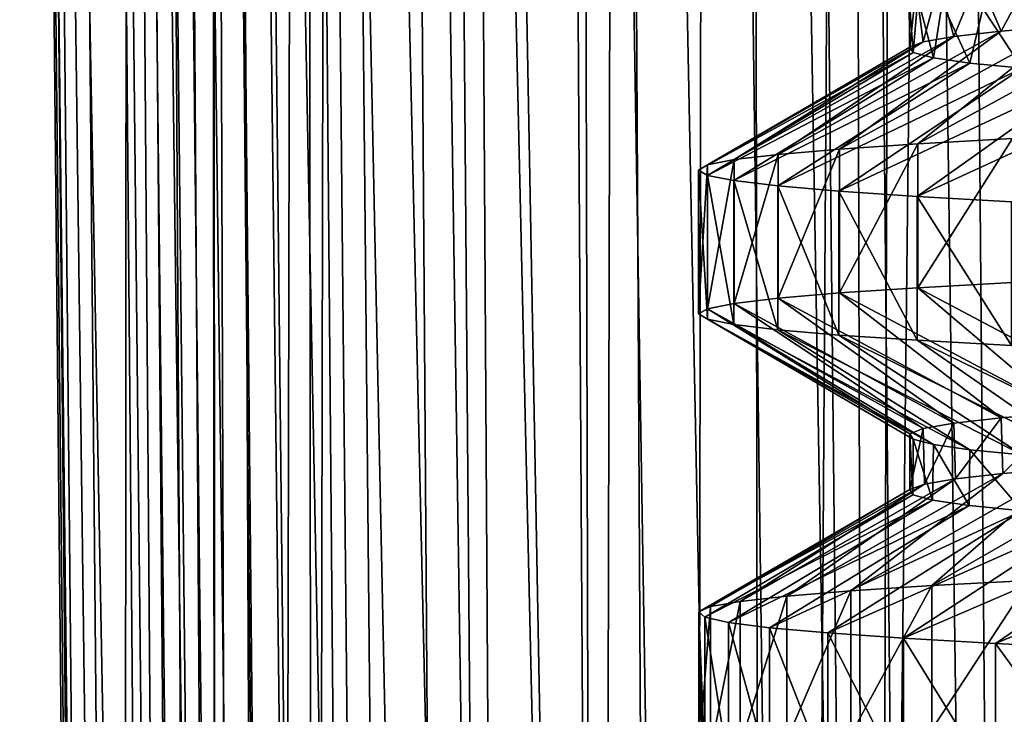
# Model space of a CAD drawing. Header units: millimetres. Extents: x -39.5 to 39.5, y -2 to 94.9.
# Tile 554 of 656: x -17.4 to -13, y 52 to 55.1. Entities that reach past the tile are written whole.
import ezdxf

# ---------------------------------------------------------------- set-up
doc = ezdxf.new("R2010")
doc.units = ezdxf.units.MM
doc.header["$LTSCALE"] = 65.185185
for name, color, linetype in [('12', 7, 'CONTINUOUS'), ('17', 7, 'CONTINUOUS'), ('175', 7, 'CONTINUOUS'), ('176', 7, 'CONTINUOUS'), ('177', 7, 'CONTINUOUS'), ('40', 7, 'CONTINUOUS'), ('41', 7, 'CONTINUOUS'), ('42', 7, 'CONTINUOUS'), ('43', 7, 'CONTINUOUS'), ('56', 7, 'CONTINUOUS'), ('57', 7, 'CONTINUOUS'), ('58', 7, 'CONTINUOUS'), ('59', 7, 'CONTINUOUS'), ('60', 7, 'CONTINUOUS'), ('61', 7, 'CONTINUOUS'), ('62', 7, 'CONTINUOUS')]:
    doc.layers.add(name, color=color, linetype=linetype)

msp = doc.modelspace()

# ---------------------------------------------------------------- linework, layer by layer
at = {"layer": '12', "color": 7, "linetype": 'Continuous'}
for points in [[(-17.0701, 71, -0.9232), (-16.9724, 71, -2.0434), (-16.7251, 38.2974, -1.6633), (-17.0701, 71, -0.9232)], [(-16.7902, 38.2987, -0.765), (-17.0701, 71, -0.9232), (-16.7251, 38.2974, -1.6633), (-16.7902, 38.2987, -0.765)], [(-16.9724, 71, -2.0434), (-16.8014, 71, -3.1548), (-16.612, 38.2974, -2.5568), (-16.9724, 71, -2.0434)], [(-16.7251, 38.2974, -1.6633), (-16.9724, 71, -2.0434), (-16.612, 38.2974, -2.5568), (-16.7251, 38.2974, -1.6633)], [(-16.9246, 71, 2.4075), (-16.6596, 38.2987, 2.2255), (-16.5165, 38.2974, 3.1148), (-16.9246, 71, 2.4075)], [(-16.7297, 71, 3.5149), (-16.9246, 71, 2.4075), (-16.5165, 38.2974, 3.1148), (-16.7297, 71, 3.5149)], [(-16.8014, 71, -3.1548), (-16.5576, 71, -4.2526), (-16.4512, 38.2974, -3.443), (-16.8014, 71, -3.1548)], [(-16.612, 38.2974, -2.5568), (-16.8014, 71, -3.1548), (-16.4512, 38.2974, -3.443), (-16.612, 38.2974, -2.5568)], [(-16.4625, 71, 4.6072), (-16.7297, 71, 3.5149), (-16.3259, 38.2974, 3.9951), (-16.4625, 71, 4.6072)], [(-16.3259, 38.2974, 3.9951), (-16.7297, 71, 3.5149), (-16.5165, 38.2974, 3.1148), (-16.3259, 38.2974, 3.9951)], [(-16.5576, 71, -4.2526), (-16.2432, 38.2987, -4.3193), (-16.4512, 38.2974, -3.443), (-16.5576, 71, -4.2526)], [(-16.124, 71, 5.6795), (-16.4625, 71, 4.6072), (-16.0885, 38.2974, 4.8638), (-16.124, 71, 5.6795)], [(-16.0885, 38.2974, 4.8638), (-16.4625, 71, 4.6072), (-16.3259, 38.2974, 3.9951), (-16.0885, 38.2974, 4.8638)], [(-15.8049, 38.2987, 5.7185), (-16.124, 71, 5.6795), (-16.0885, 38.2974, 4.8638), (-15.8049, 38.2987, 5.7185)], [(-15.4174, 71, -7.3854), (-14.8985, 71, -8.383), (-14.8155, 38.2974, -7.9371), (-15.4174, 71, -7.3854)], [(-15.2194, 38.2987, -7.1321), (-15.4174, 71, -7.3854), (-14.8155, 38.2974, -7.9371), (-15.2194, 38.2987, -7.1321)], [(-14.8985, 71, -8.383), (-14.3151, 71, -9.3443), (-14.369, 38.2974, -8.7193), (-14.8985, 71, -8.383)], [(-14.8155, 38.2974, -7.9371), (-14.8985, 71, -8.383), (-14.369, 38.2974, -8.7193), (-14.8155, 38.2974, -7.9371)], [(-14.715, 71, 8.701), (-14.5398, 38.2987, 8.4314), (-14.0675, 38.2974, 9.1979), (-14.715, 71, 8.701)], [(-14.1112, 71, 9.6496), (-14.715, 71, 8.701), (-14.0675, 38.2974, 9.1979), (-14.1112, 71, 9.6496)], [(-14.369, 38.2974, -8.7193), (-14.3151, 71, -9.3443), (-13.8813, 38.2974, -9.4765), (-14.369, 38.2974, -8.7193)], [(-14.3151, 71, -9.3443), (-13.6698, 71, -10.2652), (-13.8813, 38.2974, -9.4765), (-14.3151, 71, -9.3443)], [(-13.4463, 71, 10.5564), (-14.1112, 71, 9.6496), (-13.5547, 38.2974, 9.9382), (-13.4463, 71, 10.5564)], [(-13.5547, 38.2974, 9.9382), (-14.1112, 71, 9.6496), (-14.0675, 38.2974, 9.1979), (-13.5547, 38.2974, 9.9382)], [(-13.6698, 71, -10.2652), (-13.3538, 38.2987, -10.2065), (-13.8813, 38.2974, -9.4765), (-13.6698, 71, -10.2652)], [(-13.0028, 38.2974, 10.65), (-13.4463, 71, 10.5564), (-13.5547, 38.2974, 9.9382), (-13.0028, 38.2974, 10.65)], [(-12.7232, 71, 11.4175), (-13.4463, 71, 10.5564), (-13.0028, 38.2974, 10.65), (-12.7232, 71, 11.4175)], [(-12.4134, 38.2987, 11.3315), (-12.7232, 71, 11.4175), (-13.0028, 38.2974, 10.65), (-12.4134, 38.2987, 11.3315)]]:
    msp.add_3dface(points, dxfattribs=at)
at = {"layer": '17', "color": 7, "linetype": 'Continuous'}
for points in [[(-13.0872, 55.3065, 2.8786), (-12.841, 55.3299, 3.8299), (-12.983, 55.0642, 3.3171), (-13.0872, 55.3065, 2.8786)], [(-12.983, 55.0642, 3.3171), (-12.841, 55.3299, 3.8299), (-12.6964, 55.0882, 4.285), (-12.983, 55.0642, 3.3171)], [(-13.3675, 55.2598, 0.9331), (-13.2631, 55.2832, 1.9105), (-13.3353, 55.0159, 1.3151), (-13.3675, 55.2598, 0.9331)], [(-13.3353, 55.0159, 1.3151), (-13.2631, 55.2832, 1.9105), (-13.1972, 55.0401, 2.3228), (-13.3353, 55.0159, 1.3151)], [(-13.2631, 55.2832, 1.9105), (-13.0872, 55.3065, 2.8786), (-13.1972, 55.0401, 2.3228), (-13.2631, 55.2832, 1.9105)], [(-13.1972, 55.0401, 2.3228), (-13.0872, 55.3065, 2.8786), (-12.983, 55.0642, 3.3171), (-13.1972, 55.0401, 2.3228)], [(-13.3999, 55.2365, -0.0463), (-13.3675, 55.2598, 0.9331), (-13.3967, 54.9917, 0.2996), (-13.3999, 55.2365, -0.0463)], [(-13.3607, 55.2133, -1.0252), (-13.3999, 55.2365, -0.0463), (-13.3809, 54.9676, -0.7147), (-13.3607, 55.2133, -1.0252)], [(-13.3809, 54.9676, -0.7147), (-13.3999, 55.2365, -0.0463), (-13.3967, 54.9917, 0.2996), (-13.3809, 54.9676, -0.7147)], [(-13.3967, 54.9917, 0.2996), (-13.3675, 55.2598, 0.9331), (-13.3353, 55.0159, 1.3151), (-13.3967, 54.9917, 0.2996)], [(-13.2897, 54.9437, -1.7154), (-13.3607, 55.2133, -1.0252), (-13.3809, 54.9676, -0.7147), (-13.2897, 54.9437, -1.7154)], [(-13.2497, 55.1899, -2.0016), (-13.3607, 55.2133, -1.0252), (-13.2897, 54.9437, -1.7154), (-13.2497, 55.1899, -2.0016)], [(-13.1253, 54.92, -2.6993), (-13.2497, 55.1899, -2.0016), (-13.2897, 54.9437, -1.7154), (-13.1253, 54.92, -2.6993)], [(-13.0668, 55.1665, -2.9696), (-13.2497, 55.1899, -2.0016), (-13.1253, 54.92, -2.6993), (-13.0668, 55.1665, -2.9696)], [(-12.8885, 54.8964, -3.6668), (-13.0668, 55.1665, -2.9696), (-13.1253, 54.92, -2.6993), (-12.8885, 54.8964, -3.6668)], [(-12.8139, 55.1431, -3.9197), (-13.0668, 55.1665, -2.9696), (-12.8885, 54.8964, -3.6668), (-12.8139, 55.1431, -3.9197)], [(-12.983, 53.3173, 3.3171), (-12.6964, 53.3412, 4.285), (-12.9755, 53.0649, 3.3461), (-12.983, 53.3173, 3.3171)], [(-12.9755, 53.0649, 3.3461), (-12.6964, 53.3412, 4.285), (-12.6899, 53.0887, 4.3041), (-12.9755, 53.0649, 3.3461)], [(-13.3353, 53.2689, 1.3151), (-13.1972, 53.2931, 2.3228), (-13.3303, 53.0171, 1.3653), (-13.3353, 53.2689, 1.3151)], [(-13.3303, 53.0171, 1.3653), (-13.1972, 53.2931, 2.3228), (-13.1896, 53.0411, 2.3651), (-13.3303, 53.0171, 1.3653)], [(-13.1972, 53.2931, 2.3228), (-12.983, 53.3173, 3.3171), (-13.1896, 53.0411, 2.3651), (-13.1972, 53.2931, 2.3228)], [(-13.1896, 53.0411, 2.3651), (-12.983, 53.3173, 3.3171), (-12.9755, 53.0649, 3.3461), (-13.1896, 53.0411, 2.3651)], [(-13.3967, 53.2447, 0.2996), (-13.3353, 53.2689, 1.3151), (-13.3954, 52.9929, 0.3498), (-13.3967, 53.2447, 0.2996)], [(-13.3809, 53.2206, -0.7147), (-13.3967, 53.2447, 0.2996), (-13.3832, 52.9687, -0.6702), (-13.3809, 53.2206, -0.7147)], [(-13.3832, 52.9687, -0.6702), (-13.3967, 53.2447, 0.2996), (-13.3954, 52.9929, 0.3498), (-13.3832, 52.9687, -0.6702)], [(-13.3954, 52.9929, 0.3498), (-13.3353, 53.2689, 1.3151), (-13.3303, 53.0171, 1.3653), (-13.3954, 52.9929, 0.3498)], [(-13.2939, 52.9445, -1.6829), (-13.3809, 53.2206, -0.7147), (-13.3832, 52.9687, -0.6702), (-13.2939, 52.9445, -1.6829)], [(-13.2897, 53.1968, -1.7154), (-13.3809, 53.2206, -0.7147), (-13.2939, 52.9445, -1.6829), (-13.2897, 53.1968, -1.7154)], [(-13.1284, 52.9204, -2.6844), (-13.2897, 53.1968, -1.7154), (-13.2939, 52.9445, -1.6829), (-13.1284, 52.9204, -2.6844)], [(-13.1253, 53.1731, -2.6993), (-13.2897, 53.1968, -1.7154), (-13.1284, 52.9204, -2.6844), (-13.1253, 53.1731, -2.6993)], [(-12.8892, 52.8964, -3.6644), (-13.1253, 53.1731, -2.6993), (-13.1284, 52.9204, -2.6844), (-12.8892, 52.8964, -3.6644)], [(-12.8885, 53.1494, -3.6668), (-13.1253, 53.1731, -2.6993), (-12.8892, 52.8964, -3.6644), (-12.8885, 53.1494, -3.6668)]]:
    msp.add_3dface(points, dxfattribs=at)
at = {"layer": '175', "color": 7, "linetype": 'Continuous'}
for points in [[(-12.6964, 55.0882, 4.285), (-12.3416, 55.112, 5.2197), (-13.36, 54.555, 5.2376), (-12.6964, 55.0882, 4.285)], [(-13.36, 54.555, 5.2376), (-12.3416, 55.112, 5.2197), (-12.9322, 54.5788, 6.2195), (-13.36, 54.555, 5.2376)], [(-13.1972, 55.0401, 2.3228), (-12.983, 55.0642, 3.3171), (-13.9905, 54.5075, 3.1918), (-13.1972, 55.0401, 2.3228)], [(-13.9905, 54.5075, 3.1918), (-12.983, 55.0642, 3.3171), (-13.7135, 54.5313, 4.2265), (-13.9905, 54.5075, 3.1918)], [(-12.983, 55.0642, 3.3171), (-12.6964, 55.0882, 4.285), (-13.7135, 54.5313, 4.2265), (-12.983, 55.0642, 3.3171)], [(-13.7135, 54.5313, 4.2265), (-12.6964, 55.0882, 4.285), (-13.36, 54.555, 5.2376), (-13.7135, 54.5313, 4.2265)], [(-13.3967, 54.9917, 0.2996), (-13.3353, 55.0159, 1.3151), (-14.3097, 54.46, 1.0751), (-13.3967, 54.9917, 0.2996)], [(-14.3097, 54.46, 1.0751), (-13.3353, 55.0159, 1.3151), (-14.1896, 54.4837, 2.1394), (-14.3097, 54.46, 1.0751)], [(-13.3353, 55.0159, 1.3151), (-13.1972, 55.0401, 2.3228), (-14.1896, 54.4837, 2.1394), (-13.3353, 55.0159, 1.3151)], [(-14.1896, 54.4837, 2.1394), (-13.1972, 55.0401, 2.3228), (-13.9905, 54.5075, 3.1918), (-14.1896, 54.4837, 2.1394)], [(-13.3809, 54.9676, -0.7147), (-13.3967, 54.9917, 0.2996), (-14.35, 54.4362, 0.0047), (-13.3809, 54.9676, -0.7147)], [(-14.35, 54.4362, 0.0047), (-13.3967, 54.9917, 0.2996), (-14.3097, 54.46, 1.0751), (-14.35, 54.4362, 0.0047)], [(-14.3104, 54.4125, -1.0656), (-13.3809, 54.9676, -0.7147), (-14.35, 54.4362, 0.0047), (-14.3104, 54.4125, -1.0656)], [(-13.2897, 54.9437, -1.7154), (-13.3809, 54.9676, -0.7147), (-14.3104, 54.4125, -1.0656), (-13.2897, 54.9437, -1.7154)], [(-14.191, 54.3887, -2.13), (-13.2897, 54.9437, -1.7154), (-14.3104, 54.4125, -1.0656), (-14.191, 54.3887, -2.13)], [(-13.1253, 54.92, -2.6993), (-13.2897, 54.9437, -1.7154), (-14.191, 54.3887, -2.13), (-13.1253, 54.92, -2.6993)], [(-13.9926, 54.3649, -3.1826), (-13.1253, 54.92, -2.6993), (-14.191, 54.3887, -2.13), (-13.9926, 54.3649, -3.1826)], [(-12.8885, 54.8964, -3.6668), (-13.1253, 54.92, -2.6993), (-13.9926, 54.3649, -3.1826), (-12.8885, 54.8964, -3.6668)], [(-13.7163, 54.3412, -4.2174), (-12.8885, 54.8964, -3.6668), (-13.9926, 54.3649, -3.1826), (-13.7163, 54.3412, -4.2174)], [(-12.5813, 54.8727, -4.6121), (-12.8885, 54.8964, -3.6668), (-13.7163, 54.3412, -4.2174), (-12.5813, 54.8727, -4.6121)], [(-13.3635, 54.3174, -5.2287), (-12.5813, 54.8727, -4.6121), (-13.7163, 54.3412, -4.2174), (-13.3635, 54.3174, -5.2287)], [(-12.2046, 54.8491, -5.5324), (-12.5813, 54.8727, -4.6121), (-13.3635, 54.3174, -5.2287), (-12.2046, 54.8491, -5.5324)], [(-12.9363, 54.2936, -6.2109), (-12.2046, 54.8491, -5.5324), (-13.3635, 54.3174, -5.2287), (-12.9363, 54.2936, -6.2109)], [(-12.6899, 53.0887, 4.3041), (-12.3362, 53.1123, 5.2325), (-13.2965, 52.5588, 5.3968), (-12.6899, 53.0887, 4.3041)], [(-13.2965, 52.5588, 5.3968), (-12.3362, 53.1123, 5.2325), (-12.8569, 52.5826, 6.3735), (-13.2965, 52.5588, 5.3968)], [(-13.1896, 53.0411, 2.3651), (-12.9755, 53.0649, 3.3461), (-13.9514, 52.5113, 3.3588), (-13.1896, 53.0411, 2.3651)], [(-13.9514, 52.5113, 3.3588), (-12.9755, 53.0649, 3.3461), (-13.662, 52.5351, 4.39), (-13.9514, 52.5113, 3.3588)], [(-12.9755, 53.0649, 3.3461), (-12.6899, 53.0887, 4.3041), (-13.662, 52.5351, 4.39), (-12.9755, 53.0649, 3.3461)], [(-13.662, 52.5351, 4.39), (-12.6899, 53.0887, 4.3041), (-13.2965, 52.5588, 5.3968), (-13.662, 52.5351, 4.39)], [(-13.3954, 52.9929, 0.3498), (-13.3303, 53.0171, 1.3653), (-14.2958, 52.4638, 1.246), (-13.3954, 52.9929, 0.3498)], [(-14.2958, 52.4638, 1.246), (-13.3303, 53.0171, 1.3653), (-14.163, 52.4875, 2.3088), (-14.2958, 52.4638, 1.246)], [(-13.3303, 53.0171, 1.3653), (-13.1896, 53.0411, 2.3651), (-14.163, 52.4875, 2.3088), (-13.3303, 53.0171, 1.3653)], [(-14.163, 52.4875, 2.3088), (-13.1896, 53.0411, 2.3651), (-13.9514, 52.5113, 3.3588), (-14.163, 52.4875, 2.3088)], [(-13.3832, 52.9687, -0.6702), (-13.3954, 52.9929, 0.3498), (-14.3489, 52.44, 0.1762), (-13.3832, 52.9687, -0.6702)], [(-14.3489, 52.44, 0.1762), (-13.3954, 52.9929, 0.3498), (-14.2958, 52.4638, 1.246), (-14.3489, 52.44, 0.1762)], [(-14.3221, 52.4163, -0.8946), (-13.3832, 52.9687, -0.6702), (-14.3489, 52.44, 0.1762), (-14.3221, 52.4163, -0.8946)], [(-13.2939, 52.9445, -1.6829), (-13.3832, 52.9687, -0.6702), (-14.3221, 52.4163, -0.8946), (-13.2939, 52.9445, -1.6829)], [(-14.2155, 52.3925, -1.9603), (-13.2939, 52.9445, -1.6829), (-14.3221, 52.4163, -0.8946), (-14.2155, 52.3925, -1.9603)], [(-13.1284, 52.9204, -2.6844), (-13.2939, 52.9445, -1.6829), (-14.2155, 52.3925, -1.9603), (-13.1284, 52.9204, -2.6844)], [(-14.0297, 52.3687, -3.0152), (-13.1284, 52.9204, -2.6844), (-14.2155, 52.3925, -1.9603), (-14.0297, 52.3687, -3.0152)], [(-12.8892, 52.8964, -3.6644), (-13.1284, 52.9204, -2.6844), (-14.0297, 52.3687, -3.0152), (-12.8892, 52.8964, -3.6644)], [(-13.7657, 52.345, -4.0532), (-12.8892, 52.8964, -3.6644), (-14.0297, 52.3687, -3.0152), (-13.7657, 52.345, -4.0532)], [(-12.5805, 52.8727, -4.6143), (-12.8892, 52.8964, -3.6644), (-13.7657, 52.345, -4.0532), (-12.5805, 52.8727, -4.6143)], [(-13.425, 52.3212, -5.0687), (-12.5805, 52.8727, -4.6143), (-13.7657, 52.345, -4.0532), (-13.425, 52.3212, -5.0687)], [(-12.2024, 52.849, -5.5374), (-12.5805, 52.8727, -4.6143), (-13.425, 52.3212, -5.0687), (-12.2024, 52.849, -5.5374)], [(-13.0096, 52.2974, -6.0559), (-12.2024, 52.849, -5.5374), (-13.425, 52.3212, -5.0687), (-13.0096, 52.2974, -6.0559)], [(-11.7531, 52.8251, -6.4363), (-12.2024, 52.849, -5.5374), (-13.0096, 52.2974, -6.0559), (-11.7531, 52.8251, -6.4363)], [(-12.5216, 52.2737, -7.0094), (-11.7531, 52.8251, -6.4363), (-13.0096, 52.2974, -6.0559), (-12.5216, 52.2737, -7.0094)]]:
    msp.add_3dface(points, dxfattribs=at)
at = {"layer": '176', "color": 7, "linetype": 'Continuous'}
for points in [[(-13.36, 54.555, 5.2376), (-12.9322, 54.5788, 6.2195), (-13.36, 53.905, 5.2376), (-13.36, 54.555, 5.2376)], [(-13.36, 53.905, 5.2376), (-12.9322, 54.5788, 6.2195), (-12.9322, 53.9288, 6.2195), (-13.36, 53.905, 5.2376)], [(-13.9905, 54.5075, 3.1918), (-13.7135, 54.5313, 4.2265), (-13.9905, 53.8575, 3.1918), (-13.9905, 54.5075, 3.1918)], [(-13.9905, 53.8575, 3.1918), (-13.7135, 54.5313, 4.2265), (-13.7135, 53.8813, 4.2265), (-13.9905, 53.8575, 3.1918)], [(-13.7135, 54.5313, 4.2265), (-13.36, 54.555, 5.2376), (-13.7135, 53.8813, 4.2265), (-13.7135, 54.5313, 4.2265)], [(-13.7135, 53.8813, 4.2265), (-13.36, 54.555, 5.2376), (-13.36, 53.905, 5.2376), (-13.7135, 53.8813, 4.2265)], [(-14.3097, 54.46, 1.0751), (-14.1896, 54.4837, 2.1394), (-14.3097, 53.81, 1.0751), (-14.3097, 54.46, 1.0751)], [(-14.3097, 53.81, 1.0751), (-14.1896, 54.4837, 2.1394), (-14.1896, 53.8337, 2.1394), (-14.3097, 53.81, 1.0751)], [(-14.1896, 54.4837, 2.1394), (-13.9905, 54.5075, 3.1918), (-14.1896, 53.8337, 2.1394), (-14.1896, 54.4837, 2.1394)], [(-14.1896, 53.8337, 2.1394), (-13.9905, 54.5075, 3.1918), (-13.9905, 53.8575, 3.1918), (-14.1896, 53.8337, 2.1394)], [(-14.35, 54.4362, 0.0047), (-14.3097, 54.46, 1.0751), (-14.35, 53.7862, 0.0047), (-14.35, 54.4362, 0.0047)], [(-14.35, 53.7862, 0.0047), (-14.3097, 54.46, 1.0751), (-14.3097, 53.81, 1.0751), (-14.35, 53.7862, 0.0047)], [(-14.3104, 54.4125, -1.0656), (-14.35, 54.4362, 0.0047), (-14.3104, 53.7625, -1.0656), (-14.3104, 54.4125, -1.0656)], [(-14.3104, 53.7625, -1.0656), (-14.35, 54.4362, 0.0047), (-14.35, 53.7862, 0.0047), (-14.3104, 53.7625, -1.0656)], [(-14.191, 54.3887, -2.13), (-14.3104, 54.4125, -1.0656), (-14.191, 53.7387, -2.13), (-14.191, 54.3887, -2.13)], [(-14.191, 53.7387, -2.13), (-14.3104, 54.4125, -1.0656), (-14.3104, 53.7625, -1.0656), (-14.191, 53.7387, -2.13)], [(-13.9926, 54.3649, -3.1826), (-14.191, 54.3887, -2.13), (-13.9926, 53.7149, -3.1826), (-13.9926, 54.3649, -3.1826)], [(-13.9926, 53.7149, -3.1826), (-14.191, 54.3887, -2.13), (-14.191, 53.7387, -2.13), (-13.9926, 53.7149, -3.1826)], [(-13.7163, 54.3412, -4.2174), (-13.9926, 54.3649, -3.1826), (-13.7163, 53.6912, -4.2174), (-13.7163, 54.3412, -4.2174)], [(-13.7163, 53.6912, -4.2174), (-13.9926, 54.3649, -3.1826), (-13.9926, 53.7149, -3.1826), (-13.7163, 53.6912, -4.2174)], [(-13.3635, 54.3174, -5.2287), (-13.7163, 54.3412, -4.2174), (-13.3635, 53.6674, -5.2287), (-13.3635, 54.3174, -5.2287)], [(-13.3635, 53.6674, -5.2287), (-13.7163, 54.3412, -4.2174), (-13.7163, 53.6912, -4.2174), (-13.3635, 53.6674, -5.2287)], [(-12.9363, 54.2936, -6.2109), (-13.3635, 54.3174, -5.2287), (-12.9363, 53.6436, -6.2109), (-12.9363, 54.2936, -6.2109)], [(-12.9363, 53.6436, -6.2109), (-13.3635, 54.3174, -5.2287), (-13.3635, 53.6674, -5.2287), (-12.9363, 53.6436, -6.2109)], [(-13.2965, 52.5588, 5.3968), (-12.8569, 52.5826, 6.3735), (-13.2965, 51.9088, 5.3968), (-13.2965, 52.5588, 5.3968)], [(-13.2965, 51.9088, 5.3968), (-12.8569, 52.5826, 6.3735), (-12.8569, 51.9326, 6.3735), (-13.2965, 51.9088, 5.3968)], [(-13.9514, 52.5113, 3.3588), (-13.662, 52.5351, 4.39), (-13.9514, 51.8613, 3.3588), (-13.9514, 52.5113, 3.3588)], [(-13.9514, 51.8613, 3.3588), (-13.662, 52.5351, 4.39), (-13.662, 51.8851, 4.39), (-13.9514, 51.8613, 3.3588)], [(-13.662, 52.5351, 4.39), (-13.2965, 52.5588, 5.3968), (-13.662, 51.8851, 4.39), (-13.662, 52.5351, 4.39)], [(-13.662, 51.8851, 4.39), (-13.2965, 52.5588, 5.3968), (-13.2965, 51.9088, 5.3968), (-13.662, 51.8851, 4.39)], [(-14.2958, 52.4638, 1.246), (-14.163, 52.4875, 2.3088), (-14.2958, 51.8138, 1.246), (-14.2958, 52.4638, 1.246)], [(-14.2958, 51.8138, 1.246), (-14.163, 52.4875, 2.3088), (-14.163, 51.8375, 2.3088), (-14.2958, 51.8138, 1.246)], [(-14.163, 52.4875, 2.3088), (-13.9514, 52.5113, 3.3588), (-14.163, 51.8375, 2.3088), (-14.163, 52.4875, 2.3088)], [(-14.163, 51.8375, 2.3088), (-13.9514, 52.5113, 3.3588), (-13.9514, 51.8613, 3.3588), (-14.163, 51.8375, 2.3088)], [(-14.3489, 52.44, 0.1762), (-14.2958, 52.4638, 1.246), (-14.3489, 51.79, 0.1762), (-14.3489, 52.44, 0.1762)], [(-14.3489, 51.79, 0.1762), (-14.2958, 52.4638, 1.246), (-14.2958, 51.8138, 1.246), (-14.3489, 51.79, 0.1762)], [(-14.3221, 52.4163, -0.8946), (-14.3489, 52.44, 0.1762), (-14.3221, 51.7663, -0.8946), (-14.3221, 52.4163, -0.8946)], [(-14.3221, 51.7663, -0.8946), (-14.3489, 52.44, 0.1762), (-14.3489, 51.79, 0.1762), (-14.3221, 51.7663, -0.8946)], [(-14.2155, 52.3925, -1.9603), (-14.3221, 52.4163, -0.8946), (-14.2155, 51.7425, -1.9603), (-14.2155, 52.3925, -1.9603)], [(-14.2155, 51.7425, -1.9603), (-14.3221, 52.4163, -0.8946), (-14.3221, 51.7663, -0.8946), (-14.2155, 51.7425, -1.9603)], [(-14.0297, 52.3687, -3.0152), (-14.2155, 52.3925, -1.9603), (-14.0297, 51.7187, -3.0152), (-14.0297, 52.3687, -3.0152)], [(-14.0297, 51.7187, -3.0152), (-14.2155, 52.3925, -1.9603), (-14.2155, 51.7425, -1.9603), (-14.0297, 51.7187, -3.0152)], [(-13.7657, 52.345, -4.0532), (-14.0297, 52.3687, -3.0152), (-13.7657, 51.695, -4.0532), (-13.7657, 52.345, -4.0532)], [(-13.7657, 51.695, -4.0532), (-14.0297, 52.3687, -3.0152), (-14.0297, 51.7187, -3.0152), (-13.7657, 51.695, -4.0532)], [(-13.425, 52.3212, -5.0687), (-13.7657, 52.345, -4.0532), (-13.425, 51.6712, -5.0687), (-13.425, 52.3212, -5.0687)], [(-13.425, 51.6712, -5.0687), (-13.7657, 52.345, -4.0532), (-13.7657, 51.695, -4.0532), (-13.425, 51.6712, -5.0687)], [(-13.0096, 52.2974, -6.0559), (-13.425, 52.3212, -5.0687), (-13.0096, 51.6474, -6.0559), (-13.0096, 52.2974, -6.0559)], [(-13.0096, 51.6474, -6.0559), (-13.425, 52.3212, -5.0687), (-13.425, 51.6712, -5.0687), (-13.0096, 51.6474, -6.0559)], [(-12.5216, 52.2737, -7.0094), (-13.0096, 52.2974, -6.0559), (-12.5216, 51.6237, -7.0094), (-12.5216, 52.2737, -7.0094)], [(-12.5216, 51.6237, -7.0094), (-13.0096, 52.2974, -6.0559), (-13.0096, 51.6474, -6.0559), (-12.5216, 51.6237, -7.0094)]]:
    msp.add_3dface(points, dxfattribs=at)
at = {"layer": '177', "color": 7, "linetype": 'Continuous'}
for points in [[(-12.4935, 55.1199, -4.8449), (-12.1067, 55.0966, -5.7436), (-13.3001, 55.6636, -5.388), (-12.4935, 55.1199, -4.8449)], [(-12.1067, 55.0966, -5.7436), (-12.8612, 55.6398, -6.365), (-13.3001, 55.6636, -5.388), (-12.1067, 55.0966, -5.7436)], [(-12.6964, 53.3412, 4.285), (-13.7135, 53.8813, 4.2265), (-13.36, 53.905, 5.2376), (-12.6964, 53.3412, 4.285)], [(-12.3416, 53.365, 5.2197), (-13.36, 53.905, 5.2376), (-12.9322, 53.9288, 6.2195), (-12.3416, 53.365, 5.2197)], [(-12.3416, 53.365, 5.2197), (-12.6964, 53.3412, 4.285), (-13.36, 53.905, 5.2376), (-12.3416, 53.365, 5.2197)], [(-13.1972, 53.2931, 2.3228), (-14.1896, 53.8337, 2.1394), (-13.9905, 53.8575, 3.1918), (-13.1972, 53.2931, 2.3228)], [(-12.983, 53.3173, 3.3171), (-13.9905, 53.8575, 3.1918), (-13.7135, 53.8813, 4.2265), (-12.983, 53.3173, 3.3171)], [(-12.983, 53.3173, 3.3171), (-13.1972, 53.2931, 2.3228), (-13.9905, 53.8575, 3.1918), (-12.983, 53.3173, 3.3171)], [(-12.6964, 53.3412, 4.285), (-12.983, 53.3173, 3.3171), (-13.7135, 53.8813, 4.2265), (-12.6964, 53.3412, 4.285)], [(-13.3967, 53.2447, 0.2996), (-14.35, 53.7862, 0.0047), (-14.3097, 53.81, 1.0751), (-13.3967, 53.2447, 0.2996)], [(-13.3353, 53.2689, 1.3151), (-14.3097, 53.81, 1.0751), (-14.1896, 53.8337, 2.1394), (-13.3353, 53.2689, 1.3151)], [(-13.3353, 53.2689, 1.3151), (-13.3967, 53.2447, 0.2996), (-14.3097, 53.81, 1.0751), (-13.3353, 53.2689, 1.3151)], [(-13.1972, 53.2931, 2.3228), (-13.3353, 53.2689, 1.3151), (-14.1896, 53.8337, 2.1394), (-13.1972, 53.2931, 2.3228)], [(-13.3967, 53.2447, 0.2996), (-13.3809, 53.2206, -0.7147), (-14.35, 53.7862, 0.0047), (-13.3967, 53.2447, 0.2996)], [(-13.3809, 53.2206, -0.7147), (-14.3104, 53.7625, -1.0656), (-14.35, 53.7862, 0.0047), (-13.3809, 53.2206, -0.7147)], [(-13.3809, 53.2206, -0.7147), (-13.2897, 53.1968, -1.7154), (-14.3104, 53.7625, -1.0656), (-13.3809, 53.2206, -0.7147)], [(-13.2897, 53.1968, -1.7154), (-14.191, 53.7387, -2.13), (-14.3104, 53.7625, -1.0656), (-13.2897, 53.1968, -1.7154)], [(-13.2897, 53.1968, -1.7154), (-13.1253, 53.1731, -2.6993), (-14.191, 53.7387, -2.13), (-13.2897, 53.1968, -1.7154)], [(-13.1253, 53.1731, -2.6993), (-13.9926, 53.7149, -3.1826), (-14.191, 53.7387, -2.13), (-13.1253, 53.1731, -2.6993)], [(-13.1253, 53.1731, -2.6993), (-12.8885, 53.1494, -3.6668), (-13.9926, 53.7149, -3.1826), (-13.1253, 53.1731, -2.6993)], [(-12.8885, 53.1494, -3.6668), (-13.7163, 53.6912, -4.2174), (-13.9926, 53.7149, -3.1826), (-12.8885, 53.1494, -3.6668)], [(-12.8885, 53.1494, -3.6668), (-12.5813, 53.1258, -4.6121), (-13.7163, 53.6912, -4.2174), (-12.8885, 53.1494, -3.6668)], [(-12.5813, 53.1258, -4.6121), (-13.3635, 53.6674, -5.2287), (-13.7163, 53.6912, -4.2174), (-12.5813, 53.1258, -4.6121)], [(-12.5813, 53.1258, -4.6121), (-12.2046, 53.1022, -5.5324), (-13.3635, 53.6674, -5.2287), (-12.5813, 53.1258, -4.6121)], [(-12.2046, 53.1022, -5.5324), (-12.9363, 53.6436, -6.2109), (-13.3635, 53.6674, -5.2287), (-12.2046, 53.1022, -5.5324)]]:
    msp.add_3dface(points, dxfattribs=at)
at = {"layer": '40', "color": 7, "linetype": 'Continuous'}
for points in [[(-16.0169, 71, 6.8432), (-16.4282, 71, 5.7865), (-16.0788, 38.2987, 5.8148), (-16.0169, 71, 6.8432)], [(-16.0169, 71, 6.8432), (-16.0788, 38.2987, 5.8148), (-15.7046, 38.2971, 6.7605), (-16.0169, 71, 6.8432)], [(-15.5376, 71, 7.8709), (-16.0169, 71, 6.8432), (-15.274, 38.2971, 7.684), (-15.5376, 71, 7.8709)], [(-15.274, 38.2971, 7.684), (-16.0169, 71, 6.8432), (-15.7046, 38.2971, 6.7605), (-15.274, 38.2971, 7.684)], [(-14.9925, 71, 8.8653), (-15.5376, 71, 7.8709), (-14.7897, 38.2987, 8.5793), (-14.9925, 71, 8.8653)], [(-14.7897, 38.2987, 8.5793), (-15.5376, 71, 7.8709), (-15.274, 38.2971, 7.684), (-14.7897, 38.2987, 8.5793)]]:
    msp.add_3dface(points, dxfattribs=at)
at = {"layer": '41', "color": 7, "linetype": 'Continuous'}
for points in [[(-17.367, 71, 1.3258), (-17.4164, 71, 0.1929), (-17.0519, 38.2971, 1.254), (-17.367, 71, 1.3258)], [(-17.4164, 71, 0.1929), (-17.3921, 71, -0.9408), (-17.0801, 38.2987, -0.7809), (-17.4164, 71, 0.1929)], [(-17.4164, 71, 0.1929), (-17.0801, 38.2987, -0.7809), (-17.0963, 38.2971, 0.236), (-17.4164, 71, 0.1929)], [(-17.0519, 38.2971, 1.254), (-17.4164, 71, 0.1929), (-17.0963, 38.2971, 0.236), (-17.0519, 38.2971, 1.254)], [(-17.2439, 71, 2.453), (-17.367, 71, 1.3258), (-16.947, 38.2987, 2.2665), (-17.2439, 71, 2.453)], [(-16.947, 38.2987, 2.2665), (-17.367, 71, 1.3258), (-17.0519, 38.2971, 1.254), (-16.947, 38.2987, 2.2665)]]:
    msp.add_3dface(points, dxfattribs=at)
at = {"layer": '42', "color": 7, "linetype": 'Continuous'}
for points in [[(-16.87, 71, -4.3326), (-16.5523, 71, -5.4212), (-16.5244, 38.2987, -4.3914), (-16.87, 71, -4.3326)], [(-16.5523, 71, -5.4212), (-16.1645, 71, -6.4868), (-16.2337, 38.2971, -5.367), (-16.5523, 71, -5.4212)], [(-16.5244, 38.2987, -4.3914), (-16.5523, 71, -5.4212), (-16.2337, 38.2971, -5.367), (-16.5244, 38.2987, -4.3914)], [(-16.2337, 38.2971, -5.367), (-16.1645, 71, -6.4868), (-15.8852, 38.2971, -6.3245), (-16.2337, 38.2971, -5.367)], [(-16.1645, 71, -6.4868), (-15.7082, 71, -7.5248), (-15.4811, 38.2987, -7.2577), (-16.1645, 71, -6.4868)], [(-16.1645, 71, -6.4868), (-15.4811, 38.2987, -7.2577), (-15.8852, 38.2971, -6.3245), (-16.1645, 71, -6.4868)]]:
    msp.add_3dface(points, dxfattribs=at)
at = {"layer": '43', "color": 7, "linetype": 'Continuous'}
for points in [[(-13.9278, 71, -10.4587), (-13.2178, 71, -11.3428), (-13.586, 38.2987, -10.3807), (-13.9278, 71, -10.4587)], [(-13.586, 38.2987, -10.3807), (-13.2178, 71, -11.3428), (-12.9442, 38.2971, -11.1708), (-13.586, 38.2987, -10.3807)], [(-13.2178, 71, -11.3428), (-12.4517, 71, -12.1789), (-12.9442, 38.2971, -11.1708), (-13.2178, 71, -11.3428)]]:
    msp.add_3dface(points, dxfattribs=at)
at = {"layer": '56', "color": 7, "linetype": 'Continuous'}
for points in [[(-14.715, 71, 8.701), (-14.9925, 71, 8.8653), (-14.7897, 38.2987, 8.5793), (-14.715, 71, 8.701)], [(-14.5398, 38.2987, 8.4314), (-14.715, 71, 8.701), (-14.7897, 38.2987, 8.5793), (-14.5398, 38.2987, 8.4314)]]:
    msp.add_3dface(points, dxfattribs=at)
at = {"layer": '57', "color": 7, "linetype": 'Continuous'}
for points in [[(-16.124, 71, 5.6795), (-15.8049, 38.2987, 5.7185), (-16.4282, 71, 5.7865), (-16.124, 71, 5.6795)], [(-16.4282, 71, 5.7865), (-15.8049, 38.2987, 5.7185), (-16.0788, 38.2987, 5.8148), (-16.4282, 71, 5.7865)]]:
    msp.add_3dface(points, dxfattribs=at)
at = {"layer": '58', "color": 7, "linetype": 'Continuous'}
for points in [[(-16.9246, 71, 2.4075), (-17.2439, 71, 2.453), (-16.947, 38.2987, 2.2665), (-16.9246, 71, 2.4075)], [(-16.6596, 38.2987, 2.2255), (-16.9246, 71, 2.4075), (-16.947, 38.2987, 2.2665), (-16.6596, 38.2987, 2.2255)]]:
    msp.add_3dface(points, dxfattribs=at)
at = {"layer": '59', "color": 7, "linetype": 'Continuous'}
for points in [[(-17.0701, 71, -0.9232), (-16.7902, 38.2987, -0.765), (-17.3921, 71, -0.9408), (-17.0701, 71, -0.9232)], [(-17.3921, 71, -0.9408), (-16.7902, 38.2987, -0.765), (-17.0801, 38.2987, -0.7809), (-17.3921, 71, -0.9408)]]:
    msp.add_3dface(points, dxfattribs=at)
at = {"layer": '60', "color": 7, "linetype": 'Continuous'}
for points in [[(-16.5576, 71, -4.2526), (-16.87, 71, -4.3326), (-16.5244, 38.2987, -4.3914), (-16.5576, 71, -4.2526)], [(-16.2432, 38.2987, -4.3193), (-16.5576, 71, -4.2526), (-16.5244, 38.2987, -4.3914), (-16.2432, 38.2987, -4.3193)]]:
    msp.add_3dface(points, dxfattribs=at)
at = {"layer": '61', "color": 7, "linetype": 'Continuous'}
for points in [[(-15.4174, 71, -7.3854), (-15.2194, 38.2987, -7.1321), (-15.7082, 71, -7.5248), (-15.4174, 71, -7.3854)], [(-15.7082, 71, -7.5248), (-15.2194, 38.2987, -7.1321), (-15.4811, 38.2987, -7.2577), (-15.7082, 71, -7.5248)]]:
    msp.add_3dface(points, dxfattribs=at)
at = {"layer": '62', "color": 7, "linetype": 'Continuous'}
for points in [[(-13.6698, 71, -10.2652), (-13.9278, 71, -10.4587), (-13.586, 38.2987, -10.3807), (-13.6698, 71, -10.2652)], [(-13.3538, 38.2987, -10.2065), (-13.6698, 71, -10.2652), (-13.586, 38.2987, -10.3807), (-13.3538, 38.2987, -10.2065)]]:
    msp.add_3dface(points, dxfattribs=at)

doc.saveas('drawing.dxf')
